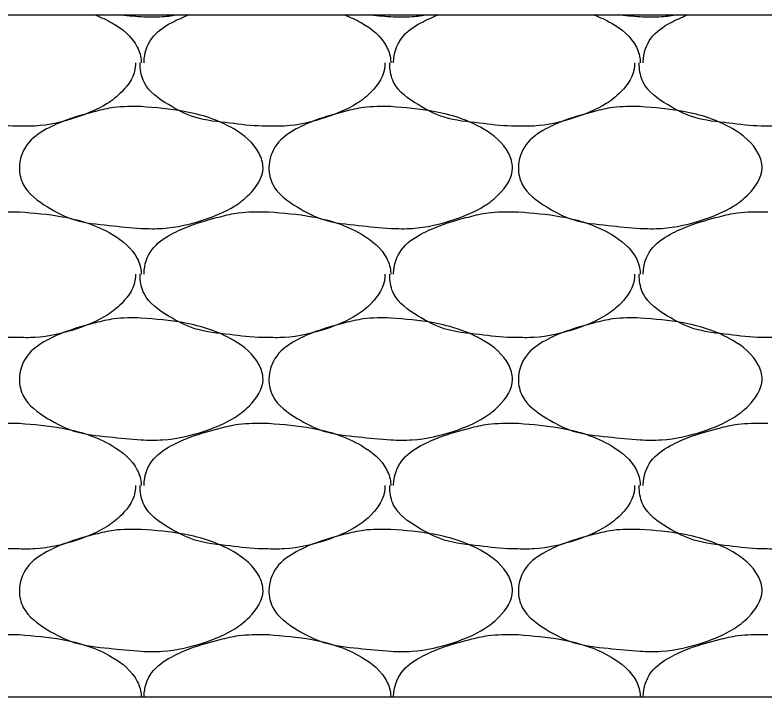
# Model space of a CAD drawing. Extents: x 634177 to 635904, y 289936 to 290970.
# Drawn here: x 635703.688 to 635705.612, y 290574.309 to 290576.059 of the extents above; entities that cross this region are included whole.
import ezdxf

# ---------------------------------------------------------------- set-up
doc = ezdxf.new("R2010")
doc.units = 0
doc.layers.add('Default', color=7, linetype='Continuous')

msp = doc.modelspace()

# ---------------------------------------------------------------- linework, layer by layer
at = {"layer": 'Default'}
for p, q in [((635672.2749, 290576.0588), (635712.2724, 290576.0588)), ((635703.6919, 290575.5538), (635703.6994, 290575.5538)), ((635704.3318, 290575.5538), (635704.3393, 290575.5538)), ((635704.9718, 290575.5538), (635704.9793, 290575.5538)), ((635705.6117, 290575.5538), (635705.6192, 290575.5538)), ((635703.6919, 290575.0113), (635703.6994, 290575.0113)), ((635704.3318, 290575.0113), (635704.3393, 290575.0113)), ((635704.9718, 290575.0113), (635704.9793, 290575.0113)), ((635705.6117, 290575.0113), (635705.6192, 290575.0113)), ((635703.6919, 290574.4689), (635703.6994, 290574.4689)), ((635704.3318, 290574.4689), (635704.3393, 290574.4689)), ((635704.9718, 290574.4689), (635704.9793, 290574.4689)), ((635705.6117, 290574.4689), (635705.6192, 290574.4689)), ((635667.8541, 290574.3089), (635712.2724, 290574.3089))]:
    msp.add_line(p, q, dxfattribs=at)
for points in [[(635703.8941, 290576.0588), (635703.9368, 290576.0388), (635704.0018, 290575.9763), (635704.0118, 290575.9388), (635704.0118, 290575.9363)], [(635704.1067, 290576.0588), (635704.0668, 290576.0538), (635704.0118, 290576.0538), (635703.953, 290576.0588)], [(635704.0193, 290575.9363), (635704.0193, 290575.9388), (635704.0393, 290575.9988), (635704.0893, 290576.0388), (635704.1323, 290576.0588)], [(635704.5341, 290576.0588), (635704.5768, 290576.0388), (635704.6418, 290575.9763), (635704.6518, 290575.9388), (635704.6518, 290575.9363)], [(635704.7466, 290576.0588), (635704.7068, 290576.0538), (635704.6518, 290576.0538), (635704.593, 290576.0588)], [(635704.6593, 290575.9363), (635704.6593, 290575.9388), (635704.6793, 290575.9988), (635704.7293, 290576.0388), (635704.7723, 290576.0588)], [(635705.174, 290576.0588), (635705.2168, 290576.0388), (635705.2818, 290575.9763), (635705.2918, 290575.9388), (635705.2918, 290575.9363)], [(635705.3866, 290576.0588), (635705.3467, 290576.0538), (635705.2918, 290576.0538), (635705.233, 290576.0588)], [(635705.2993, 290575.9363), (635705.2993, 290575.9388), (635705.3193, 290575.9988), (635705.3692, 290576.0388), (635705.4123, 290576.0588)], [(635703.6919, 290575.7738), (635703.6819, 290575.7738), (635703.5994, 290575.7813), (635703.5094, 290575.7963), (635703.4419, 290575.8288), (635703.3794, 290575.8863), (635703.3694, 290575.9288), (635703.3694, 290575.9363)], [(635703.9968, 290575.9363), (635703.9968, 290575.9288), (635703.9618, 290575.8613), (635703.9243, 290575.8313), (635703.8468, 290575.7963), (635703.7394, 290575.7738), (635703.6919, 290575.7738)], [(635704.3318, 290575.7738), (635704.3218, 290575.7738), (635704.2393, 290575.7813), (635704.1493, 290575.7963), (635704.0818, 290575.8288), (635704.0193, 290575.8863), (635704.0093, 290575.9288), (635704.0093, 290575.9363)], [(635704.6368, 290575.9363), (635704.6368, 290575.9288), (635704.6018, 290575.8613), (635704.5643, 290575.8313), (635704.4868, 290575.7963), (635704.3793, 290575.7738), (635704.3318, 290575.7738)], [(635704.9718, 290575.7738), (635704.9618, 290575.7738), (635704.8793, 290575.7813), (635704.7893, 290575.7963), (635704.7218, 290575.8288), (635704.6593, 290575.8863), (635704.6493, 290575.9288), (635704.6493, 290575.9363)], [(635705.2768, 290575.9363), (635705.2768, 290575.9288), (635705.2418, 290575.8613), (635705.2043, 290575.8313), (635705.1268, 290575.7963), (635705.0193, 290575.7738), (635704.9718, 290575.7738)], [(635705.6117, 290575.7738), (635705.6017, 290575.7738), (635705.5192, 290575.7813), (635705.4292, 290575.7963), (635705.3617, 290575.8288), (635705.2993, 290575.8863), (635705.2893, 290575.9288), (635705.2893, 290575.9363)], [(635705.9167, 290575.9363), (635705.9167, 290575.9288), (635705.8817, 290575.8613), (635705.8442, 290575.8313), (635705.7667, 290575.7963), (635705.6592, 290575.7738), (635705.6117, 290575.7738)], [(635704.0118, 290575.8238), (635704.1218, 290575.8113), (635704.2493, 290575.7663), (635704.3143, 290575.7038), (635704.3243, 290575.6663), (635704.2893, 290575.5988), (635704.2518, 290575.5688), (635704.1743, 290575.5338), (635704.0668, 290575.5113), (635704.0118, 290575.5113), (635703.9293, 290575.5188), (635703.8393, 290575.5338), (635703.7718, 290575.5663), (635703.7094, 290575.6238), (635703.6994, 290575.6663), (635703.7194, 290575.7263), (635703.7693, 290575.7663), (635703.8193, 290575.7888), (635703.8943, 290575.8113), (635703.9418, 290575.8213), (635704.0118, 290575.8238)], [(635704.6518, 290575.8238), (635704.7618, 290575.8113), (635704.8893, 290575.7663), (635704.9543, 290575.7038), (635704.9643, 290575.6663), (635704.9293, 290575.5988), (635704.8918, 290575.5688), (635704.8143, 290575.5338), (635704.7068, 290575.5113), (635704.6518, 290575.5113), (635704.5693, 290575.5188), (635704.4793, 290575.5338), (635704.4118, 290575.5663), (635704.3493, 290575.6238), (635704.3393, 290575.6663), (635704.3593, 290575.7263), (635704.4093, 290575.7663), (635704.4593, 290575.7888), (635704.5343, 290575.8113), (635704.5818, 290575.8213), (635704.6518, 290575.8238)], [(635705.2918, 290575.8238), (635705.4017, 290575.8113), (635705.5292, 290575.7663), (635705.5942, 290575.7038), (635705.6042, 290575.6663), (635705.5692, 290575.5988), (635705.5317, 290575.5688), (635705.4542, 290575.5338), (635705.3467, 290575.5113), (635705.2918, 290575.5113), (635705.2093, 290575.5188), (635705.1193, 290575.5338), (635705.0518, 290575.5663), (635704.9893, 290575.6238), (635704.9793, 290575.6663), (635704.9993, 290575.7263), (635705.0493, 290575.7663), (635705.0993, 290575.7888), (635705.1743, 290575.8113), (635705.2218, 290575.8213), (635705.2918, 290575.8238)], [(635703.3794, 290575.3938), (635703.3794, 290575.3963), (635703.3994, 290575.4563), (635703.4494, 290575.4963), (635703.4994, 290575.5188), (635703.5744, 290575.5413), (635703.6219, 290575.5513), (635703.6919, 290575.5538)], [(635704.0193, 290575.3938), (635704.0193, 290575.3963), (635704.0393, 290575.4563), (635704.0893, 290575.4963), (635704.1393, 290575.5188), (635704.2143, 290575.5413), (635704.2618, 290575.5513), (635704.3318, 290575.5538)], [(635704.6593, 290575.3938), (635704.6593, 290575.3963), (635704.6793, 290575.4563), (635704.7293, 290575.4963), (635704.7793, 290575.5188), (635704.8543, 290575.5413), (635704.9018, 290575.5513), (635704.9718, 290575.5538)], [(635705.2993, 290575.3938), (635705.2993, 290575.3963), (635705.3193, 290575.4563), (635705.3692, 290575.4963), (635705.4192, 290575.5188), (635705.4942, 290575.5413), (635705.5417, 290575.5513), (635705.6117, 290575.5538)], [(635703.6994, 290575.5538), (635703.8093, 290575.5413), (635703.9368, 290575.4963), (635704.0018, 290575.4338), (635704.0118, 290575.3963), (635704.0118, 290575.3938)], [(635704.3393, 290575.5538), (635704.4493, 290575.5413), (635704.5768, 290575.4963), (635704.6418, 290575.4338), (635704.6518, 290575.3963), (635704.6518, 290575.3938)], [(635704.9793, 290575.5538), (635705.0893, 290575.5413), (635705.2168, 290575.4963), (635705.2818, 290575.4338), (635705.2918, 290575.3963), (635705.2918, 290575.3938)], [(635703.6919, 290575.2313), (635703.6819, 290575.2313), (635703.5994, 290575.2388), (635703.5094, 290575.2538), (635703.4419, 290575.2863), (635703.3794, 290575.3438), (635703.3694, 290575.3863), (635703.3694, 290575.3938)], [(635703.9968, 290575.3938), (635703.9968, 290575.3863), (635703.9618, 290575.3188), (635703.9243, 290575.2888), (635703.8468, 290575.2538), (635703.7394, 290575.2313), (635703.6919, 290575.2313)], [(635704.3318, 290575.2313), (635704.3218, 290575.2313), (635704.2393, 290575.2388), (635704.1493, 290575.2538), (635704.0818, 290575.2863), (635704.0193, 290575.3438), (635704.0093, 290575.3863), (635704.0093, 290575.3938)], [(635704.6368, 290575.3938), (635704.6368, 290575.3863), (635704.6018, 290575.3188), (635704.5643, 290575.2888), (635704.4868, 290575.2538), (635704.3793, 290575.2313), (635704.3318, 290575.2313)], [(635704.9718, 290575.2313), (635704.9618, 290575.2313), (635704.8793, 290575.2388), (635704.7893, 290575.2538), (635704.7218, 290575.2863), (635704.6593, 290575.3438), (635704.6493, 290575.3863), (635704.6493, 290575.3938)], [(635705.2768, 290575.3938), (635705.2768, 290575.3863), (635705.2418, 290575.3188), (635705.2043, 290575.2888), (635705.1268, 290575.2538), (635705.0193, 290575.2313), (635704.9718, 290575.2313)], [(635705.6117, 290575.2313), (635705.6017, 290575.2313), (635705.5192, 290575.2388), (635705.4292, 290575.2538), (635705.3617, 290575.2863), (635705.2993, 290575.3438), (635705.2893, 290575.3863), (635705.2893, 290575.3938)], [(635705.9167, 290575.3938), (635705.9167, 290575.3863), (635705.8817, 290575.3188), (635705.8442, 290575.2888), (635705.7667, 290575.2538), (635705.6592, 290575.2313), (635705.6117, 290575.2313)], [(635704.0118, 290575.2813), (635704.1218, 290575.2688), (635704.2493, 290575.2238), (635704.3143, 290575.1613), (635704.3243, 290575.1238), (635704.2893, 290575.0563), (635704.2518, 290575.0263), (635704.1743, 290574.9913), (635704.0668, 290574.9688), (635704.0118, 290574.9688), (635703.9293, 290574.9763), (635703.8393, 290574.9913), (635703.7718, 290575.0238), (635703.7094, 290575.0813), (635703.6994, 290575.1238), (635703.7194, 290575.1838), (635703.7693, 290575.2238), (635703.8193, 290575.2463), (635703.8943, 290575.2688), (635703.9418, 290575.2788), (635704.0118, 290575.2813)], [(635704.6518, 290575.2813), (635704.7618, 290575.2688), (635704.8893, 290575.2238), (635704.9543, 290575.1613), (635704.9643, 290575.1238), (635704.9293, 290575.0563), (635704.8918, 290575.0263), (635704.8143, 290574.9913), (635704.7068, 290574.9688), (635704.6518, 290574.9688), (635704.5693, 290574.9763), (635704.4793, 290574.9913), (635704.4118, 290575.0238), (635704.3493, 290575.0813), (635704.3393, 290575.1238), (635704.3593, 290575.1838), (635704.4093, 290575.2238), (635704.4593, 290575.2463), (635704.5343, 290575.2688), (635704.5818, 290575.2788), (635704.6518, 290575.2813)], [(635705.2918, 290575.2813), (635705.4017, 290575.2688), (635705.5292, 290575.2238), (635705.5942, 290575.1613), (635705.6042, 290575.1238), (635705.5692, 290575.0563), (635705.5317, 290575.0263), (635705.4542, 290574.9913), (635705.3467, 290574.9688), (635705.2918, 290574.9688), (635705.2093, 290574.9763), (635705.1193, 290574.9913), (635705.0518, 290575.0238), (635704.9893, 290575.0813), (635704.9793, 290575.1238), (635704.9993, 290575.1838), (635705.0493, 290575.2238), (635705.0993, 290575.2463), (635705.1743, 290575.2688), (635705.2218, 290575.2788), (635705.2918, 290575.2813)], [(635703.3794, 290574.8513), (635703.3794, 290574.8538), (635703.3994, 290574.9138), (635703.4494, 290574.9538), (635703.4994, 290574.9763), (635703.5744, 290574.9988), (635703.6219, 290575.0088), (635703.6919, 290575.0113)], [(635703.6994, 290575.0113), (635703.8093, 290574.9988), (635703.9368, 290574.9538), (635704.0018, 290574.8913), (635704.0118, 290574.8538), (635704.0118, 290574.8513)], [(635704.0193, 290574.8513), (635704.0193, 290574.8538), (635704.0393, 290574.9138), (635704.0893, 290574.9538), (635704.1393, 290574.9763), (635704.2143, 290574.9988), (635704.2618, 290575.0088), (635704.3318, 290575.0113)], [(635704.3393, 290575.0113), (635704.4493, 290574.9988), (635704.5768, 290574.9538), (635704.6418, 290574.8913), (635704.6518, 290574.8538), (635704.6518, 290574.8513)], [(635704.6593, 290574.8513), (635704.6593, 290574.8538), (635704.6793, 290574.9138), (635704.7293, 290574.9538), (635704.7793, 290574.9763), (635704.8543, 290574.9988), (635704.9018, 290575.0088), (635704.9718, 290575.0113)], [(635704.9793, 290575.0113), (635705.0893, 290574.9988), (635705.2168, 290574.9538), (635705.2818, 290574.8913), (635705.2918, 290574.8538), (635705.2918, 290574.8513)], [(635705.2993, 290574.8513), (635705.2993, 290574.8538), (635705.3193, 290574.9138), (635705.3692, 290574.9538), (635705.4192, 290574.9763), (635705.4942, 290574.9988), (635705.5417, 290575.0088), (635705.6117, 290575.0113)], [(635703.6919, 290574.6889), (635703.6819, 290574.6889), (635703.5994, 290574.6964), (635703.5094, 290574.7114), (635703.4419, 290574.7439), (635703.3794, 290574.8013), (635703.3694, 290574.8438), (635703.3694, 290574.8513)], [(635703.9968, 290574.8513), (635703.9968, 290574.8438), (635703.9618, 290574.7764), (635703.9243, 290574.7464), (635703.8468, 290574.7114), (635703.7394, 290574.6889), (635703.6919, 290574.6889)], [(635704.3318, 290574.6889), (635704.3218, 290574.6889), (635704.2393, 290574.6964), (635704.1493, 290574.7114), (635704.0818, 290574.7439), (635704.0193, 290574.8013), (635704.0093, 290574.8438), (635704.0093, 290574.8513)], [(635704.6368, 290574.8513), (635704.6368, 290574.8438), (635704.6018, 290574.7764), (635704.5643, 290574.7464), (635704.4868, 290574.7114), (635704.3793, 290574.6889), (635704.3318, 290574.6889)], [(635704.9718, 290574.6889), (635704.9618, 290574.6889), (635704.8793, 290574.6964), (635704.7893, 290574.7114), (635704.7218, 290574.7439), (635704.6593, 290574.8013), (635704.6493, 290574.8438), (635704.6493, 290574.8513)], [(635705.2768, 290574.8513), (635705.2768, 290574.8438), (635705.2418, 290574.7764), (635705.2043, 290574.7464), (635705.1268, 290574.7114), (635705.0193, 290574.6889), (635704.9718, 290574.6889)], [(635705.6117, 290574.6889), (635705.6017, 290574.6889), (635705.5192, 290574.6964), (635705.4292, 290574.7114), (635705.3617, 290574.7439), (635705.2993, 290574.8013), (635705.2893, 290574.8438), (635705.2893, 290574.8513)], [(635705.9167, 290574.8513), (635705.9167, 290574.8438), (635705.8817, 290574.7764), (635705.8442, 290574.7464), (635705.7667, 290574.7114), (635705.6592, 290574.6889), (635705.6117, 290574.6889)], [(635704.0118, 290574.7389), (635704.1218, 290574.7264), (635704.2493, 290574.6814), (635704.3143, 290574.6189), (635704.3243, 290574.5814), (635704.2893, 290574.5139), (635704.2518, 290574.4839), (635704.1743, 290574.4489), (635704.0668, 290574.4264), (635704.0118, 290574.4264), (635703.9293, 290574.4339), (635703.8393, 290574.4489), (635703.7718, 290574.4814), (635703.7094, 290574.5389), (635703.6994, 290574.5814), (635703.7194, 290574.6414), (635703.7693, 290574.6814), (635703.8193, 290574.7039), (635703.8943, 290574.7264), (635703.9418, 290574.7364), (635704.0118, 290574.7389)], [(635704.6518, 290574.7389), (635704.7618, 290574.7264), (635704.8893, 290574.6814), (635704.9543, 290574.6189), (635704.9643, 290574.5814), (635704.9293, 290574.5139), (635704.8918, 290574.4839), (635704.8143, 290574.4489), (635704.7068, 290574.4264), (635704.6518, 290574.4264), (635704.5693, 290574.4339), (635704.4793, 290574.4489), (635704.4118, 290574.4814), (635704.3493, 290574.5389), (635704.3393, 290574.5814), (635704.3593, 290574.6414), (635704.4093, 290574.6814), (635704.4593, 290574.7039), (635704.5343, 290574.7264), (635704.5818, 290574.7364), (635704.6518, 290574.7389)], [(635705.2918, 290574.7389), (635705.4017, 290574.7264), (635705.5292, 290574.6814), (635705.5942, 290574.6189), (635705.6042, 290574.5814), (635705.5692, 290574.5139), (635705.5317, 290574.4839), (635705.4542, 290574.4489), (635705.3467, 290574.4264), (635705.2918, 290574.4264), (635705.2093, 290574.4339), (635705.1193, 290574.4489), (635705.0518, 290574.4814), (635704.9893, 290574.5389), (635704.9793, 290574.5814), (635704.9993, 290574.6414), (635705.0493, 290574.6814), (635705.0993, 290574.7039), (635705.1743, 290574.7264), (635705.2218, 290574.7364), (635705.2918, 290574.7389)], [(635703.3794, 290574.3089), (635703.3794, 290574.3114), (635703.3994, 290574.3714), (635703.4494, 290574.4114), (635703.4994, 290574.4339), (635703.5744, 290574.4564), (635703.6219, 290574.4664), (635703.6919, 290574.4689)], [(635703.6994, 290574.4689), (635703.8093, 290574.4564), (635703.9368, 290574.4114), (635704.0018, 290574.3489), (635704.0118, 290574.3114), (635704.0118, 290574.3089)], [(635704.0193, 290574.3089), (635704.0193, 290574.3114), (635704.0393, 290574.3714), (635704.0893, 290574.4114), (635704.1393, 290574.4339), (635704.2143, 290574.4564), (635704.2618, 290574.4664), (635704.3318, 290574.4689)], [(635704.3393, 290574.4689), (635704.4493, 290574.4564), (635704.5768, 290574.4114), (635704.6418, 290574.3489), (635704.6518, 290574.3114), (635704.6518, 290574.3089)], [(635704.6593, 290574.3089), (635704.6593, 290574.3114), (635704.6793, 290574.3714), (635704.7293, 290574.4114), (635704.7793, 290574.4339), (635704.8543, 290574.4564), (635704.9018, 290574.4664), (635704.9718, 290574.4689)], [(635704.9793, 290574.4689), (635705.0893, 290574.4564), (635705.2168, 290574.4114), (635705.2818, 290574.3489), (635705.2918, 290574.3114), (635705.2918, 290574.3089)], [(635705.2993, 290574.3089), (635705.2993, 290574.3114), (635705.3193, 290574.3714), (635705.3692, 290574.4114), (635705.4192, 290574.4339), (635705.4942, 290574.4564), (635705.5417, 290574.4664), (635705.6117, 290574.4689)]]:
    msp.add_spline(points, degree=3, dxfattribs=at)

doc.saveas('drawing.dxf')
